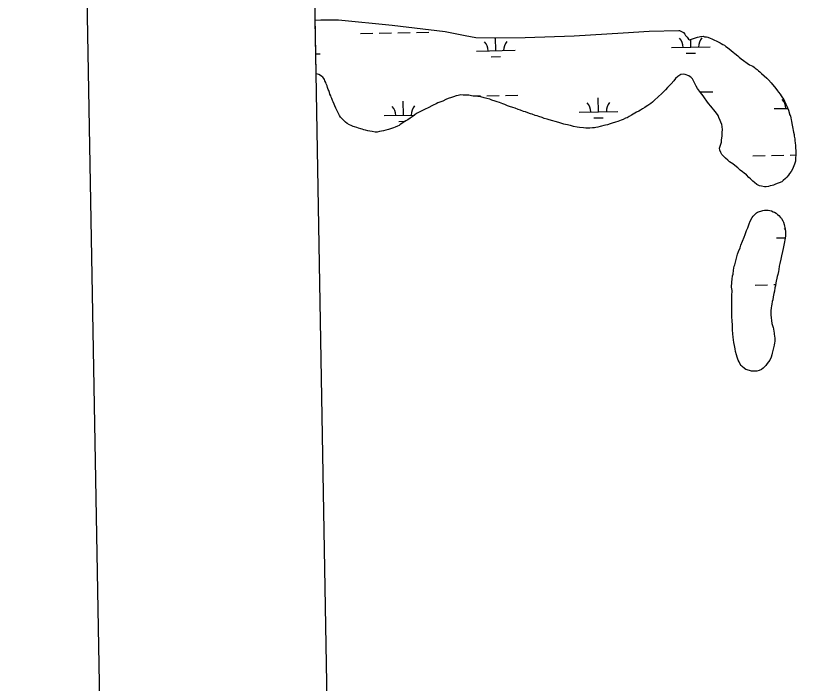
# Model space of a CAD drawing. Extents: x 3914892 to 3953151, y 242587 to 268572.
# Drawn here: x 3918236 to 3920280, y 254774 to 256491 of the extents above; entities that cross this region are included whole.
import ezdxf

# ---------------------------------------------------------------- set-up
doc = ezdxf.new("R2010")
doc.units = 0
for name, color, linetype in [('V-ANNO-SYMB', 7, 'Continuous'), ('V-GRID-FRAM', 7, 'Continuous'), ('V-WETL-SWMP', 7, 'Continuous')]:
    doc.layers.add(name, color=color, linetype=linetype)

msp = doc.modelspace()

# ---------------------------------------------------------------- linework, layer by layer
at = {"layer": 'V-ANNO-SYMB'}
msp.add_lwpolyline([(3918645.8, 243844), (3951723.7, 244435.8), (3951313.8, 267348.7), (3918235.9, 266756.9), (3918645.8, 243844)], dxfattribs=at)
at = {"layer": 'V-GRID-FRAM'}
msp.add_lwpolyline([(3918836.6, 266200.2), (3950733.3, 266770.9), (3951066.5, 248591.3), (3919153.9, 248020.4), (3918836.6, 266200.2)], dxfattribs=at)
at = {"layer": 'V-WETL-SWMP'}
for p, q in [((3919006.3, 256479.4), (3919020.9, 256480.6)), ((3919008.7, 256342.1), (3919006.3, 256479.4)), ((3919020.9, 256480.6), (3919066.5, 256480.5)), ((3919066.5, 256480.5), (3919203.8, 256467.2)), ((3919203.8, 256467.2), (3919340.3, 256450.8)), ((3919122.9, 256445.7), (3919154.9, 256446.3)), ((3919170.9, 256446.6), (3919202.9, 256447.1)), ((3919218.9, 256447.4), (3919250.9, 256448)), ((3919266.9, 256448.3), (3919298.9, 256448.8)), ((3919340.3, 256450.8), (3919391.8, 256440.4)), ((3919391.8, 256440.4), (3919419.9, 256435.2)), ((3919546.5, 256435.4), (3919672.3, 256439.7)), ((3919672.3, 256439.7), (3919798.8, 256447.2)), ((3919798.8, 256447.2), (3919865.3, 256451.3)), ((3919865.3, 256451.3), (3919942.2, 256453.3)), ((3919942.2, 256453.3), (3919943.8, 256453.3)), ((3919943.8, 256453.3), (3919954.3, 256447.8)), ((3919954.3, 256447.8), (3919957.6, 256443.9)), ((3919957.6, 256443.9), (3919959.2, 256439.9)), ((3919959.2, 256439.9), (3919963.1, 256435.5)), ((3919994.6, 256436.7), (3919997.5, 256437.5)), ((3919997.5, 256437.5), (3920004.7, 256438.3)), ((3920004.7, 256438.3), (3920008, 256437.2)), ((3920008, 256437.2), (3920012.9, 256436.6)), ((3919419.9, 256435.2), (3919466.4, 256434.2)), ((3919466.4, 256434.2), (3919546.5, 256435.4)), ((3919471.1, 256401.2), (3919470.5, 256434.3)), ((3919963.1, 256435.5), (3919966.5, 256431)), ((3919966.5, 256431), (3919969.5, 256429.2)), ((3919969.5, 256429.2), (3919974.8, 256430.4)), ((3919972.9, 256410.2), (3919972.5, 256429.9)), ((3919974.8, 256430.4), (3919979.6, 256432.3)), ((3919979.6, 256432.3), (3919987.1, 256434.7)), ((3919987.1, 256434.7), (3919990.1, 256435.5)), ((3919990.1, 256435.5), (3919994.6, 256436.7)), ((3920012.9, 256436.6), (3920016.7, 256435.5)), ((3920016.7, 256435.5), (3920022.7, 256433)), ((3920022.7, 256433), (3920026.9, 256431.5)), ((3920026.9, 256431.5), (3920033.7, 256428.6)), ((3920033.7, 256428.6), (3920038.2, 256426.8)), ((3920038.2, 256426.8), (3920043.5, 256423.9)), ((3920043.5, 256423.9), (3920048, 256421.3)), ((3920048, 256421.3), (3920050.7, 256419.9)), ((3920050.7, 256419.9), (3920055.6, 256417.3)), ((3920055.6, 256417.3), (3920059.4, 256415.1)), ((3919421.1, 256400.3), (3919521.1, 256402.1)), ((3919922.9, 256409.3), (3920022.9, 256411.1)), ((3920059.4, 256415.1), (3920063.2, 256412.2)), ((3920063.2, 256412.2), (3920067.3, 256409.6)), ((3920067.3, 256409.6), (3920076.8, 256401.5)), ((3920076.8, 256401.5), (3920081.8, 256397.4)), ((3920081.8, 256397.4), (3920086.3, 256393.8)), ((3919007.8, 256392.9), (3919019.2, 256393.1)), ((3919459.3, 256385.5), (3919483.3, 256386)), ((3919961.2, 256394.5), (3919985.2, 256394.9)), ((3920086.3, 256393.8), (3920093.9, 256387.9)), ((3920093.9, 256387.9), (3920097.3, 256384.5)), ((3920097.3, 256384.5), (3920102.3, 256380.5)), ((3920102.3, 256380.5), (3920124.2, 256365.1)), ((3920124.2, 256365.1), (3920128, 256362.9)), ((3920128, 256362.9), (3920132.2, 256361.1)), ((3920132.2, 256361.1), (3920135.6, 256358.9)), ((3920135.6, 256358.9), (3920138.2, 256356.6)), ((3920138.2, 256356.6), (3920143.6, 256352.6)), ((3919009.6, 256341.9), (3919008.7, 256342.1)), ((3919015.2, 256339.7), (3919009.6, 256341.9)), ((3919019.4, 256337.5), (3919015.2, 256339.7)), ((3919022.8, 256334.6), (3919019.4, 256337.5)), ((3919946.8, 256340), (3919939.4, 256335)), ((3919954, 256340.8), (3919946.8, 256340)), ((3919958.1, 256339.7), (3919954, 256340.8)), ((3919961.1, 256339), (3919958.1, 256339.7)), ((3919965.3, 256337.6), (3919961.1, 256339)), ((3919967.9, 256336.1), (3919965.3, 256337.6)), ((3919970.9, 256334.3), (3919967.9, 256336.1)), ((3920143.6, 256352.6), (3920147.4, 256349.7)), ((3920147.4, 256349.7), (3920150.8, 256346.7)), ((3920150.8, 256346.7), (3920155, 256342.6)), ((3920155, 256342.6), (3920161.4, 256336.7)), ((3920161.4, 256336.7), (3920168.3, 256330.1)), ((3919025.5, 256332.8), (3919022.8, 256334.6)), ((3919028.1, 256329.8), (3919025.5, 256332.8)), ((3919030.1, 256326.8), (3919028.1, 256329.8)), ((3919031.2, 256323.8), (3919030.1, 256326.8)), ((3919033.2, 256319.4), (3919031.2, 256323.8)), ((3919034.3, 256315.6), (3919033.2, 256319.4)), ((3919036.7, 256310.4), (3919034.3, 256315.6)), ((3919922.1, 256316), (3919919.5, 256313.3)), ((3919929.5, 256323.6), (3919922.1, 256316)), ((3919933.5, 256329.3), (3919929.5, 256323.6)), ((3919939.4, 256335), (3919933.5, 256329.3)), ((3919973.6, 256332.1), (3919970.9, 256334.3)), ((3919977, 256328.4), (3919973.6, 256332.1)), ((3919979.7, 256323.6), (3919977, 256328.4)), ((3919982, 256318.3), (3919979.7, 256323.6)), ((3919986.7, 256309.8), (3919982, 256318.3)), ((3920168.3, 256330.1), (3920172.8, 256326)), ((3920172.8, 256326), (3920179.3, 256318.6)), ((3920179.3, 256318.6), (3920182.8, 256314.2)), ((3919038.2, 256306.7), (3919036.7, 256310.4)), ((3919039.8, 256301.5), (3919038.2, 256306.7)), ((3919041, 256298.5), (3919039.8, 256301.5)), ((3919042.9, 256293.3), (3919041, 256298.5)), ((3919907.3, 256300.7), (3919898.1, 256291.2)), ((3919912.5, 256306.1), (3919907.3, 256300.7)), ((3919919.5, 256313.3), (3919912.5, 256306.1)), ((3919990.1, 256303.5), (3919986.7, 256309.8)), ((3919997.8, 256293.4), (3919990.1, 256303.5)), ((3919997.5, 256295.1), (3920029.5, 256295.7)), ((3920182.8, 256314.2), (3920188.1, 256307.9)), ((3920188.1, 256307.9), (3920191.2, 256303.8)), ((3920191.2, 256303.8), (3920196.1, 256297.9)), ((3920196.1, 256297.9), (3920198.8, 256294.5)), ((3920198.8, 256294.5), (3920202.6, 256289)), ((3919044.1, 256289.5), (3919042.9, 256293.3)), ((3919046, 256284.7), (3919044.1, 256289.5)), ((3919047.6, 256281.3), (3919046, 256284.7)), ((3919049.1, 256278), (3919047.6, 256281.3)), ((3919051.1, 256273.1), (3919049.1, 256278)), ((3919342.5, 256275.2), (3919334.3, 256271.3)), ((3919348.4, 256277.9), (3919342.5, 256275.2)), ((3919357, 256281), (3919348.4, 256277.9)), ((3919362.2, 256282.6), (3919357, 256281)), ((3919369.3, 256284.9), (3919362.2, 256282.6)), ((3919373.8, 256286.1), (3919369.3, 256284.9)), ((3919381.3, 256287.4), (3919373.8, 256286.1)), ((3919386.9, 256287.1), (3919381.3, 256287.4)), ((3919392.9, 256286.8), (3919386.9, 256287.1)), ((3919401.9, 256286.5), (3919392.9, 256286.8)), ((3919408.3, 256285.1), (3919401.9, 256286.5)), ((3919418.1, 256284.2), (3919408.3, 256285.1)), ((3919412.8, 256284.7), (3919431.7, 256285)), ((3919424.9, 256283.5), (3919418.1, 256284.2)), ((3919432.8, 256282.1), (3919424.9, 256283.5)), ((3919441.4, 256280), (3919432.8, 256282.1)), ((3919447.8, 256278.2), (3919441.4, 256280)), ((3919447.7, 256285.3), (3919479.7, 256285.9)), ((3919455.7, 256276.1), (3919447.8, 256278.2)), ((3919461, 256274.3), (3919455.7, 256276.1)), ((3919469.3, 256271.4), (3919461, 256274.3)), ((3919495.7, 256286.2), (3919527.7, 256286.7)), ((3919735.3, 256244), (3919734.7, 256280)), ((3919879.6, 256274.1), (3919876.6, 256271.4)), ((3919898.1, 256291.2), (3919879.6, 256274.1)), ((3920004.3, 256284.9), (3919997.8, 256293.4)), ((3920008.1, 256279.7), (3920004.3, 256284.9)), ((3920014.2, 256271.6), (3920008.1, 256279.7)), ((3920202.6, 256289), (3920205.3, 256285.3)), ((3920205.3, 256285.3), (3920209.1, 256279.7)), ((3920209.1, 256279.7), (3920211.8, 256275.6)), ((3920211.8, 256275.6), (3920214.1, 256271.5)), ((3919052.6, 256269.8), (3919051.1, 256273.1)), ((3919055, 256263.8), (3919052.6, 256269.8)), ((3919056.5, 256259.7), (3919055, 256263.8)), ((3919059.6, 256253), (3919056.5, 256259.7)), ((3919233.5, 256235), (3919232.9, 256271)), ((3919294.8, 256253.5), (3919290.7, 256251.5)), ((3919310.1, 256260.8), (3919294.8, 256253.5)), ((3919317.5, 256264.7), (3919310.1, 256260.8)), ((3919322, 256266.6), (3919317.5, 256264.7)), ((3919329.1, 256269.7), (3919322, 256266.6)), ((3919334.3, 256271.3), (3919329.1, 256269.7)), ((3919474.6, 256269.6), (3919469.3, 256271.4)), ((3919480.6, 256267.8), (3919474.6, 256269.6)), ((3919489.3, 256264.6), (3919480.6, 256267.8)), ((3919493.8, 256262.8), (3919489.3, 256264.6)), ((3919501.3, 256259.5), (3919493.8, 256262.8)), ((3919506.6, 256257.7), (3919501.3, 256259.5)), ((3919514.9, 256254.8), (3919506.6, 256257.7)), ((3919520.6, 256253), (3919514.9, 256254.8)), ((3919854.3, 256255), (3919848.4, 256251.5)), ((3919857.7, 256257.3), (3919854.3, 256255)), ((3919861.8, 256259.9), (3919857.7, 256257.3)), ((3919864.4, 256261.9), (3919861.8, 256259.9)), ((3919869.6, 256265.7), (3919864.4, 256261.9)), ((3919874, 256269.1), (3919869.6, 256265.7)), ((3919876.6, 256271.4), (3919874, 256269.1)), ((3920018.4, 256265.6), (3920014.2, 256271.6)), ((3920024.2, 256258.6), (3920018.4, 256265.6)), ((3920027.6, 256254.1), (3920024.2, 256258.6)), ((3920032.2, 256248.6), (3920027.6, 256254.1)), ((3920214.1, 256271.5), (3920217.3, 256263.7)), ((3920217.3, 256263.7), (3920219.9, 256258.8)), ((3920219.9, 256258.8), (3920223.9, 256248.4)), ((3919062, 256247.8), (3919059.6, 256253)), ((3919065.1, 256241.1), (3919062, 256247.8)), ((3919068.9, 256234.8), (3919065.1, 256241.1)), ((3919071.6, 256230.3), (3919068.9, 256234.8)), ((3919183.5, 256234.1), (3919261.7, 256235.5)), ((3919262.4, 256236.1), (3919255.4, 256230.8)), ((3919267.2, 256239.2), (3919262.4, 256236.1)), ((3919273.9, 256243), (3919267.2, 256239.2)), ((3919280.3, 256246.1), (3919273.9, 256243)), ((3919284.4, 256248.1), (3919280.3, 256246.1)), ((3919290.7, 256251.5), (3919284.4, 256248.1)), ((3919528.9, 256250.2), (3919520.6, 256253)), ((3919534.5, 256248), (3919528.9, 256250.2)), ((3919542.4, 256245.1), (3919534.5, 256248)), ((3919547, 256243.7), (3919542.4, 256245.1)), ((3919553.4, 256241.5), (3919547, 256243.7)), ((3919560.2, 256239), (3919553.4, 256241.5)), ((3919564.7, 256237.6), (3919560.2, 256239)), ((3919572.2, 256234.7), (3919564.7, 256237.6)), ((3919577.1, 256233.6), (3919572.2, 256234.7)), ((3919582, 256231.8), (3919577.1, 256233.6)), ((3919685.4, 256243.1), (3919785.3, 256244.9)), ((3919819.8, 256234.9), (3919813.8, 256231.5)), ((3919824.2, 256237.6), (3919819.8, 256234.9)), ((3919832.8, 256243), (3919824.2, 256237.6)), ((3919839.1, 256245.7), (3919832.8, 256243)), ((3919843.2, 256248), (3919839.1, 256245.7)), ((3919848.4, 256251.5), (3919843.2, 256248)), ((3920035.3, 256244.5), (3920032.2, 256248.6)), ((3920038.7, 256240.8), (3920035.3, 256244.5)), ((3920042.9, 256234.1), (3920038.7, 256240.8)), ((3920045.2, 256229.3), (3920042.9, 256234.1)), ((3920187.2, 256252.1), (3920222.2, 256252.7)), ((3920223.9, 256248.4), (3920227, 256238.7)), ((3920225.5, 256237.4), (3920227.4, 256237.4)), ((3920227, 256238.7), (3920229, 256232.7)), ((3919075.8, 256225.5), (3919071.6, 256230.3)), ((3919078.8, 256222.2), (3919075.8, 256225.5)), ((3919081.5, 256219.6), (3919078.8, 256222.2)), ((3919084.2, 256217.4), (3919081.5, 256219.6)), ((3919088.7, 256214), (3919084.2, 256217.4)), ((3919094.4, 256210.8), (3919088.7, 256214)), ((3919221.8, 256219.4), (3919238.6, 256219.7)), ((3919229.4, 256213.9), (3919224.9, 256211.2)), ((3919232.7, 256216.2), (3919229.4, 256213.9)), ((3919239.8, 256220.4), (3919232.7, 256216.2)), ((3919244.2, 256223.5), (3919239.8, 256220.4)), ((3919250.9, 256227.7), (3919244.2, 256223.5)), ((3919255.4, 256230.8), (3919250.9, 256227.7)), ((3919589.9, 256228.9), (3919582, 256231.8)), ((3919595.6, 256227.1), (3919589.9, 256228.9)), ((3919603.1, 256225), (3919595.6, 256227.1)), ((3919608.4, 256223.6), (3919603.1, 256225)), ((3919617.4, 256220.3), (3919608.4, 256223.6)), ((3919623.8, 256218.6), (3919617.4, 256220.3)), ((3919632.9, 256216.1), (3919623.8, 256218.6)), ((3919638.5, 256214.3), (3919632.9, 256216.1)), ((3919645.7, 256212.5), (3919638.5, 256214.3)), ((3919650.2, 256211.4), (3919645.7, 256212.5)), ((3919723.6, 256228.4), (3919747.6, 256228.8)), ((3919765.3, 256212.8), (3919758.2, 256210.4)), ((3919770.2, 256214.3), (3919765.3, 256212.8)), ((3919779.1, 256217.1), (3919770.2, 256214.3)), ((3919785.1, 256219.4), (3919779.1, 256217.1)), ((3919793.7, 256222.6), (3919785.1, 256219.4)), ((3919798.5, 256224.5), (3919793.7, 256222.6)), ((3919804.9, 256227.2), (3919798.5, 256224.5)), ((3919808.6, 256228.8), (3919804.9, 256227.2)), ((3919813.8, 256231.5), (3919808.6, 256228.8)), ((3920048.7, 256221.8), (3920045.2, 256229.3)), ((3920050.3, 256217), (3920048.7, 256221.8)), ((3920052.6, 256211), (3920050.3, 256217)), ((3920229, 256232.7), (3920229.8, 256228.6)), ((3920229.8, 256228.6), (3920231.4, 256223)), ((3920231.4, 256223), (3920232.2, 256219.6)), ((3920232.2, 256219.6), (3920233, 256214)), ((3920233, 256214), (3920233.8, 256209.2)), ((3919098.5, 256208.9), (3919094.4, 256210.8)), ((3919104.2, 256206), (3919098.5, 256208.9)), ((3919107.6, 256205.3), (3919104.2, 256206)), ((3919112.9, 256203.5), (3919107.6, 256205.3)), ((3919117.4, 256202.1), (3919112.9, 256203.5)), ((3919123.8, 256200.3), (3919117.4, 256202.1)), ((3919127.2, 256199.2), (3919123.8, 256200.3)), ((3919131.7, 256197.4), (3919127.2, 256199.2)), ((3919135.5, 256196.7), (3919131.7, 256197.4)), ((3919141.9, 256195), (3919135.5, 256196.7)), ((3919146.8, 256194.3), (3919141.9, 256195)), ((3919152.4, 256192.9), (3919146.8, 256194.3)), ((3919160.3, 256191.8), (3919152.4, 256192.9)), ((3919165.6, 256191.9), (3919160.3, 256191.8)), ((3919171.9, 256193.1), (3919165.6, 256191.9)), ((3919181.6, 256194.8), (3919171.9, 256193.1)), ((3919187.6, 256196.4), (3919181.6, 256194.8)), ((3919195.1, 256198.4), (3919187.6, 256196.4)), ((3919199.9, 256199.9), (3919195.1, 256198.4)), ((3919207.8, 256202.7), (3919199.9, 256199.9)), ((3919212.3, 256204.2), (3919207.8, 256202.7)), ((3919218.2, 256207), (3919212.3, 256204.2)), ((3919221.9, 256208.9), (3919218.2, 256207)), ((3919224.9, 256211.2), (3919221.9, 256208.9)), ((3919655.8, 256210), (3919650.2, 256211.4)), ((3919658.9, 256209.7), (3919655.8, 256210)), ((3919663.4, 256208.3), (3919658.9, 256209.7)), ((3919671.3, 256206.1), (3919663.4, 256208.3)), ((3919680.3, 256204.8), (3919671.3, 256206.1)), ((3919686.7, 256203.7), (3919680.3, 256204.8)), ((3919696.5, 256202.4), (3919686.7, 256203.7)), ((3919702.8, 256202.1), (3919696.5, 256202.4)), ((3919712.6, 256201.9), (3919702.8, 256202.1)), ((3919719.7, 256202.3), (3919712.6, 256201.9)), ((3919724.6, 256202.8), (3919719.7, 256202.3)), ((3919728.7, 256203.6), (3919724.6, 256202.8)), ((3919733.9, 256204.4), (3919728.7, 256203.6)), ((3919739.5, 256206), (3919733.9, 256204.4)), ((3919743.3, 256207.2), (3919739.5, 256206)), ((3919749.3, 256208.4), (3919743.3, 256207.2)), ((3919753.4, 256209.6), (3919749.3, 256208.4)), ((3919758.2, 256210.4), (3919753.4, 256209.6)), ((3920053.4, 256206.5), (3920052.6, 256211)), ((3920054.3, 256197.5), (3920053.4, 256206.5)), ((3920053.7, 256191.5), (3920054.3, 256197.5)), ((3920233.8, 256209.2), (3920235.4, 256200.9)), ((3920235.4, 256200.9), (3920236.2, 256196.1)), ((3920236.2, 256196.1), (3920237.4, 256191.6)), ((3920051.4, 256166), (3920052.1, 256171.6)), ((3920052.1, 256171.6), (3920053.1, 256181.4)), ((3920053.1, 256181.4), (3920053.7, 256191.5)), ((3920237.4, 256191.6), (3920238.7, 256185.6)), ((3920238.7, 256185.6), (3920239.1, 256181.5)), ((3920239.1, 256181.5), (3920240.3, 256174.8)), ((3920240.3, 256174.8), (3920240.8, 256169.9)), ((3920046.8, 256150.2), (3920047.9, 256153.2)), ((3920047.9, 256153.2), (3920048.9, 256157.7)), ((3920048.9, 256157.7), (3920051.4, 256166)), ((3920240.8, 256169.9), (3920241.2, 256163.1)), ((3920241.2, 256163.1), (3920242.1, 256158.3)), ((3920242.1, 256158.3), (3920242.5, 256150.4)), ((3920047.6, 256145.3), (3920046.8, 256150.2)), ((3920050.3, 256139), (3920047.6, 256145.3)), ((3920052.6, 256134.5), (3920050.3, 256139)), ((3920058, 256128.9), (3920052.6, 256134.5)), ((3920132.5, 256131), (3920164.5, 256131.6)), ((3920180.5, 256131.9), (3920212.5, 256132.5)), ((3920228.5, 256132.8), (3920242.8, 256133)), ((3920242.5, 256150.4), (3920243.4, 256144)), ((3920242.8, 256133.9), (3920242.6, 256123.4)), ((3920243.4, 256144), (3920242.8, 256133.9)), ((3920062.2, 256124.9), (3920058, 256128.9)), ((3920067.9, 256119.3), (3920062.2, 256124.9)), ((3920072.4, 256115.3), (3920067.9, 256119.3)), ((3920081.1, 256110.2), (3920072.4, 256115.3)), ((3920086.4, 256105.7), (3920081.1, 256110.2)), ((3920241.9, 256117), (3920239.4, 256109.5)), ((3920242.6, 256123.4), (3920241.9, 256117)), ((3920093.6, 256099.8), (3920086.4, 256105.7)), ((3920100.1, 256093.9), (3920093.6, 256099.8)), ((3920105.8, 256089.9), (3920100.1, 256093.9)), ((3920110.4, 256085.8), (3920105.8, 256089.9)), ((3920231.4, 256090.6), (3920227, 256084.9)), ((3920234.3, 256096.7), (3920231.4, 256090.6)), ((3920236.2, 256100.8), (3920234.3, 256096.7)), ((3920238, 256104.6), (3920236.2, 256100.8)), ((3920239.4, 256109.5), (3920238, 256104.6)), ((3920115.7, 256081.4), (3920110.4, 256085.8)), ((3920122.1, 256074.8), (3920115.7, 256081.4)), ((3920126, 256071.1), (3920122.1, 256074.8)), ((3920132.8, 256065.2), (3920126, 256071.1)), ((3920216.3, 256072.4), (3920210.4, 256067.1)), ((3920220, 256075.8), (3920216.3, 256072.4)), ((3920224.4, 256080.8), (3920220, 256075.8)), ((3920227, 256084.9), (3920224.4, 256080.8)), ((3920136.6, 256062.2), (3920132.8, 256065.2)), ((3920142.3, 256057), (3920136.6, 256062.2)), ((3920149.5, 256053.8), (3920142.3, 256057)), ((3920154.7, 256052.4), (3920149.5, 256053.8)), ((3920162.6, 256051), (3920154.7, 256052.4)), ((3920167.1, 256051), (3920162.6, 256051)), ((3920173.1, 256052.2), (3920167.1, 256051)), ((3920176.8, 256053.4), (3920173.1, 256052.2)), ((3920182.5, 256054.6), (3920176.8, 256053.4)), ((3920185.8, 256055.4), (3920182.5, 256054.6)), ((3920188.8, 256056.6), (3920185.8, 256055.4)), ((3920194.8, 256059.3), (3920188.8, 256056.6)), ((3920200.4, 256060.9), (3920194.8, 256059.3)), ((3920206.7, 256064), (3920200.4, 256060.9)), ((3920210.4, 256067.1), (3920206.7, 256064)), ((3920193.1, 255919.5), (3920215.5, 255919.9)), ((3920138.4, 255798.4), (3920170.4, 255799)), ((3920186.4, 255799.3), (3920190.9, 255799.4))]:
    msp.add_line(p, q, dxfattribs=at)
for points in [[(3920133.7, 255975.9), (3920137.4, 255980.1), (3920141.9, 255984.3), (3920144.5, 255985.8), (3920149.3, 255987.4), (3920152.7, 255988.2), (3920158.3, 255989.8), (3920162.4, 255990.6), (3920167.3, 255991), (3920171.8, 255990.7), (3920176.3, 255990.4), (3920180.8, 255989), (3920185, 255986.8), (3920188.3, 255985.7), (3920192.5, 255983.2), (3920196.3, 255980.2), (3920199, 255977.2), (3920203.9, 255972.4), (3920206.6, 255969.1), (3920210, 255963.5), (3920211.2, 255959.8), (3920213.2, 255953.8), (3920214, 255949.7), (3920216, 255943), (3920216.8, 255935.1), (3920216.9, 255929.1), (3920216.3, 255923.9), (3920214.5, 255914.8), (3920213.8, 255909.6)], [(3920213.8, 255909.6), (3920212.1, 255901.3), (3920210.4, 255891.9), (3920208.6, 255884.8), (3920206.1, 255873.5), (3920204.4, 255865.2), (3920201.9, 255853.9), (3920200.5, 255846.8), (3920199.1, 255838.5), (3920198.1, 255833.2), (3920196.7, 255825.7), (3920195.3, 255820.4), (3920194.2, 255815.9), (3920192.5, 255808.4), (3920191.8, 255804.2), (3920190.4, 255796.7), (3920189.3, 255791.1), (3920188, 255782.8), (3920186.5, 255776.8), (3920184.8, 255768.1), (3920183.8, 255760.6), (3920182.3, 255756.1), (3920181.3, 255749), (3920180.6, 255744.8), (3920180, 255739.6), (3920179, 255732), (3920178.7, 255726.8), (3920179.1, 255721.5), (3920181.7, 255699.5), (3920184.5, 255689.4), (3920185.3, 255685.3), (3920186.1, 255678.9), (3920186.9, 255675.2), (3920187.7, 255671), (3920188.2, 255667.3), (3920189, 255660.6), (3920188.7, 255653.4), (3920188.4, 255649.7), (3920187.4, 255643.7), (3920185.6, 255636.5), (3920184.2, 255630.1), (3920182.4, 255623), (3920181.4, 255619.2), (3920179.2, 255612.8), (3920175.9, 255605.2), (3920169.3, 255596.1), (3920165.6, 255591.6), (3920159.4, 255584.7), (3920154.9, 255580.9), (3920149, 255578.2), (3920142.6, 255577), (3920137, 255576.5), (3920129.1, 255576.8), (3920123.5, 255578.6), (3920114.8, 255581.5), (3920110.6, 255584), (3920105.3, 255588.8), (3920102.3, 255591.4), (3920100, 255594.4), (3920096.9, 255600.7), (3920094.9, 255605.2), (3920092.2, 255613), (3920090.2, 255618.6), (3920087.5, 255627.6), (3920086.6, 255633.9), (3920085.4, 255642.5), (3920083.8, 255650.4), (3920082.1, 255663.9), (3920080.8, 255672.8), (3920080.3, 255683), (3920080.1, 255698), (3920079.6, 255703.6), (3920078.6, 255718.9), (3920078.5, 255729.1), (3920078.2, 255745.2), (3920078.4, 255760.6), (3920078.6, 255770.3), (3920078.8, 255784.2), (3920077.9, 255793.2), (3920078.5, 255805.6), (3920079.1, 255813.1), (3920080.1, 255822.1), (3920081.9, 255826.6), (3920082.5, 255836.8), (3920084.6, 255846.9), (3920085.7, 255850.3), (3920088.5, 255860.5), (3920090.7, 255867.3), (3920093.2, 255877.4), (3920095.3, 255884.2), (3920099.7, 255894), (3920101.8, 255900.8), (3920105.8, 255911), (3920109.8, 255921.6), (3920112.3, 255928.3), (3920116.3, 255938.5), (3920119.2, 255945.7), (3920123.1, 255955.9), (3920125.7, 255963), (3920130.4, 255971.7), (3920133.7, 255975.9)]]:
    msp.add_lwpolyline(points, dxfattribs=at)
for centre, start, end in [((3919415.8, 256400.7), 0.2532, 41.7968), ((3919526.3, 256402.6), 140.2532, 181.7968), ((3919917.6, 256409.6), 0.2532, 41.7968), ((3920028.1, 256411.6), 140.2532, 181.7968), ((3920181.9, 256252.5), 0.2532, 41.7968), ((3919178.3, 256234.5), 0.2532, 41.7968), ((3919288.7, 256236.5), 140.2532, 181.7968), ((3919680.1, 256243.5), 0.2532, 41.7968), ((3919790.6, 256245.5), 140.2532, 181.7968), ((3920187.9, 255919.9), 36.522, 41.7968)]:
    msp.add_arc(centre, 35.2, start, end, dxfattribs=at)

doc.saveas('drawing.dxf')
